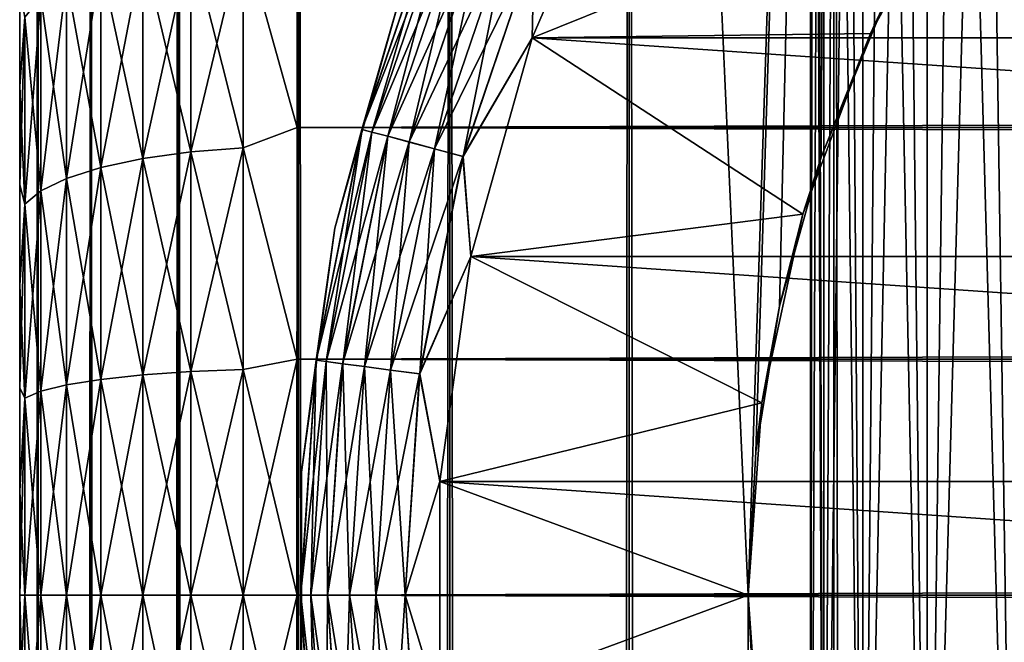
# Model space of a CAD drawing. Extents: x -265 to 265, y 0 to 1307.
# Tile 265 of 356: x -265 to -257.9, y 1279.66 to 1284.15. Entities that reach past the tile are written whole.
import ezdxf

# ---------------------------------------------------------------- set-up
doc = ezdxf.new("R2010")
doc.units = 0
doc.header["$LTSCALE"] = 81.481481
for name, color, linetype in [('103', 7, 'CONTINUOUS'), ('114', 7, 'CONTINUOUS'), ('2', 7, 'CONTINUOUS'), ('3', 7, 'CONTINUOUS'), ('4', 7, 'CONTINUOUS'), ('5', 7, 'CONTINUOUS'), ('6', 7, 'CONTINUOUS'), ('83', 7, 'CONTINUOUS'), ('84', 7, 'CONTINUOUS'), ('89', 7, 'CONTINUOUS'), ('93', 7, 'CONTINUOUS'), ('94', 7, 'CONTINUOUS'), ('95', 7, 'CONTINUOUS'), ('99', 7, 'CONTINUOUS')]:
    doc.layers.add(name, color=color, linetype=linetype)

msp = doc.modelspace()

# ---------------------------------------------------------------- linework, layer by layer
at = {"layer": '103', "color": 7, "linetype": 'CONTINUOUS'}
for points in [[(-261.3071, 1284.0186, -25), (-260.6546, 1285.5208, -25), (-261.2921, 1284.6774, -25.0251), (-261.3071, 1284.0186, -25)], [(-262.2494, 1284.3534, -26), (-262.5331, 1283.3582, -25.7786), (-261.9875, 1284.9654, -25.7786), (-262.2494, 1284.3534, -26)], [(-262.5331, 1283.3582, -25.7786), (-261.9193, 1284.9371, -25.5669), (-261.9875, 1284.9654, -25.7786), (-262.5331, 1283.3582, -25.7786)], [(-262.4618, 1283.3391, -25.5669), (-261.9193, 1284.9371, -25.5669), (-262.5331, 1283.3582, -25.7786), (-262.4618, 1283.3391, -25.5669)], [(-262.4618, 1283.3391, -25.5669), (-261.8093, 1284.8916, -25.377), (-261.9193, 1284.9371, -25.5669), (-262.4618, 1283.3391, -25.5669)], [(-262.3467, 1283.3083, -25.377), (-261.8093, 1284.8916, -25.377), (-262.4618, 1283.3391, -25.5669), (-262.3467, 1283.3083, -25.377)], [(-262.3467, 1283.3083, -25.377), (-261.6629, 1284.8309, -25.2184), (-261.8093, 1284.8916, -25.377), (-262.3467, 1283.3083, -25.377)], [(-262.1937, 1283.2673, -25.2184), (-261.6629, 1284.8309, -25.2184), (-262.3467, 1283.3083, -25.377), (-262.1937, 1283.2673, -25.2184)], [(-262.1937, 1283.2673, -25.2184), (-261.4876, 1284.7583, -25.0991), (-261.6629, 1284.8309, -25.2184), (-262.1937, 1283.2673, -25.2184)], [(-262.0104, 1283.2182, -25.0991), (-261.4876, 1284.7583, -25.0991), (-262.1937, 1283.2673, -25.2184), (-262.0104, 1283.2182, -25.0991)], [(-262.0104, 1283.2182, -25.0991), (-261.2921, 1284.6774, -25.0251), (-261.4876, 1284.7583, -25.0991), (-262.0104, 1283.2182, -25.0991)], [(-261.806, 1283.1634, -25.0251), (-261.2921, 1284.6774, -25.0251), (-262.0104, 1283.2182, -25.0991), (-261.806, 1283.1634, -25.0251)], [(-261.806, 1283.1634, -25.0251), (-261.3071, 1284.0186, -25), (-261.2921, 1284.6774, -25.0251), (-261.806, 1283.1634, -25.0251)], [(-262.2494, 1284.3534, -26), (-262.7281, 1282.6449, -26), (-262.5331, 1283.3582, -25.7786), (-262.2494, 1284.3534, -26)], [(-261.749, 1282.4415, -25), (-261.3071, 1284.0186, -25), (-261.806, 1283.1634, -25.0251), (-261.749, 1282.4415, -25)], [(-262.7281, 1282.6449, -26), (-262.8642, 1281.6936, -25.7786), (-262.5331, 1283.3582, -25.7786), (-262.7281, 1282.6449, -26)], [(-262.8642, 1281.6936, -25.7786), (-262.4618, 1283.3391, -25.5669), (-262.5331, 1283.3582, -25.7786), (-262.8642, 1281.6936, -25.7786)], [(-262.791, 1281.684, -25.5669), (-262.4618, 1283.3391, -25.5669), (-262.8642, 1281.6936, -25.7786), (-262.791, 1281.684, -25.5669)], [(-262.791, 1281.684, -25.5669), (-262.3467, 1283.3083, -25.377), (-262.4618, 1283.3391, -25.5669), (-262.791, 1281.684, -25.5669)], [(-262.6729, 1281.6684, -25.377), (-262.3467, 1283.3083, -25.377), (-262.791, 1281.684, -25.5669), (-262.6729, 1281.6684, -25.377)], [(-262.6729, 1281.6684, -25.377), (-262.1937, 1283.2673, -25.2184), (-262.3467, 1283.3083, -25.377), (-262.6729, 1281.6684, -25.377)], [(-262.5158, 1281.6477, -25.2184), (-262.1937, 1283.2673, -25.2184), (-262.6729, 1281.6684, -25.377), (-262.5158, 1281.6477, -25.2184)], [(-262.5158, 1281.6477, -25.2184), (-262.0104, 1283.2182, -25.0991), (-262.1937, 1283.2673, -25.2184), (-262.5158, 1281.6477, -25.2184)], [(-262.3277, 1281.623, -25.0991), (-262.0104, 1283.2182, -25.0991), (-262.5158, 1281.6477, -25.2184), (-262.3277, 1281.623, -25.0991)], [(-262.3277, 1281.623, -25.0991), (-261.806, 1283.1634, -25.0251), (-262.0104, 1283.2182, -25.0991), (-262.3277, 1281.623, -25.0991)], [(-262.118, 1281.5954, -25.0251), (-261.806, 1283.1634, -25.0251), (-262.3277, 1281.623, -25.0991), (-262.118, 1281.5954, -25.0251)], [(-262.118, 1281.5954, -25.0251), (-261.749, 1282.4415, -25), (-261.806, 1283.1634, -25.0251), (-262.118, 1281.5954, -25.0251)], [(-262.7281, 1282.6449, -26), (-262.9697, 1280.8872, -26), (-262.8642, 1281.6936, -25.7786), (-262.7281, 1282.6449, -26)], [(-261.972, 1280.8189, -25), (-261.749, 1282.4415, -25), (-262.118, 1281.5954, -25.0251), (-261.972, 1280.8189, -25)], [(-262.9697, 1280.8872, -26), (-262.9752, 1280, -25.7786), (-262.8642, 1281.6936, -25.7786), (-262.9697, 1280.8872, -26)], [(-262.9752, 1280, -25.7786), (-262.791, 1281.684, -25.5669), (-262.8642, 1281.6936, -25.7786), (-262.9752, 1280, -25.7786)], [(-262.9014, 1280, -25.5669), (-262.791, 1281.684, -25.5669), (-262.9752, 1280, -25.7786), (-262.9014, 1280, -25.5669)], [(-262.9014, 1280, -25.5669), (-262.6729, 1281.6684, -25.377), (-262.791, 1281.684, -25.5669), (-262.9014, 1280, -25.5669)], [(-262.7823, 1280, -25.377), (-262.6729, 1281.6684, -25.377), (-262.9014, 1280, -25.5669), (-262.7823, 1280, -25.377)], [(-262.7823, 1280, -25.377), (-262.5158, 1281.6477, -25.2184), (-262.6729, 1281.6684, -25.377), (-262.7823, 1280, -25.377)], [(-262.6238, 1280, -25.2184), (-262.5158, 1281.6477, -25.2184), (-262.7823, 1280, -25.377), (-262.6238, 1280, -25.2184)], [(-262.6238, 1280, -25.2184), (-262.3277, 1281.623, -25.0991), (-262.5158, 1281.6477, -25.2184), (-262.6238, 1280, -25.2184)], [(-262.4341, 1280, -25.0991), (-262.3277, 1281.623, -25.0991), (-262.6238, 1280, -25.2184), (-262.4341, 1280, -25.0991)], [(-262.4341, 1280, -25.0991), (-262.118, 1281.5954, -25.0251), (-262.3277, 1281.623, -25.0991), (-262.4341, 1280, -25.0991)], [(-262.2225, 1280, -25.0251), (-262.118, 1281.5954, -25.0251), (-262.4341, 1280, -25.0991), (-262.2225, 1280, -25.0251)], [(-262.2225, 1280, -25.0251), (-261.972, 1280.8189, -25), (-262.118, 1281.5954, -25.0251), (-262.2225, 1280, -25.0251)], [(-262.9697, 1280.8872, -26), (-262.9697, 1279.1128, -26), (-262.9752, 1280, -25.7786), (-262.9697, 1280.8872, -26)], [(-261.972, 1279.1811, -25), (-261.972, 1280.8189, -25), (-262.2225, 1280, -25.0251), (-261.972, 1279.1811, -25)], [(-262.9697, 1279.1128, -26), (-262.8642, 1278.3064, -25.7786), (-262.9752, 1280, -25.7786), (-262.9697, 1279.1128, -26)], [(-262.8642, 1278.3064, -25.7786), (-262.9014, 1280, -25.5669), (-262.9752, 1280, -25.7786), (-262.8642, 1278.3064, -25.7786)], [(-262.791, 1278.316, -25.5669), (-262.7823, 1280, -25.377), (-262.9014, 1280, -25.5669), (-262.791, 1278.316, -25.5669)], [(-262.791, 1278.316, -25.5669), (-262.9014, 1280, -25.5669), (-262.8642, 1278.3064, -25.7786), (-262.791, 1278.316, -25.5669)], [(-262.6729, 1278.3316, -25.377), (-262.7823, 1280, -25.377), (-262.791, 1278.316, -25.5669), (-262.6729, 1278.3316, -25.377)], [(-262.6729, 1278.3316, -25.377), (-262.6238, 1280, -25.2184), (-262.7823, 1280, -25.377), (-262.6729, 1278.3316, -25.377)], [(-262.5158, 1278.3523, -25.2184), (-262.6238, 1280, -25.2184), (-262.6729, 1278.3316, -25.377), (-262.5158, 1278.3523, -25.2184)], [(-262.5158, 1278.3523, -25.2184), (-262.4341, 1280, -25.0991), (-262.6238, 1280, -25.2184), (-262.5158, 1278.3523, -25.2184)], [(-262.3277, 1278.377, -25.0991), (-262.4341, 1280, -25.0991), (-262.5158, 1278.3523, -25.2184), (-262.3277, 1278.377, -25.0991)], [(-262.3277, 1278.377, -25.0991), (-262.2225, 1280, -25.0251), (-262.4341, 1280, -25.0991), (-262.3277, 1278.377, -25.0991)], [(-262.118, 1278.4046, -25.0251), (-262.2225, 1280, -25.0251), (-262.3277, 1278.377, -25.0991), (-262.118, 1278.4046, -25.0251)], [(-262.118, 1278.4046, -25.0251), (-261.972, 1279.1811, -25), (-262.2225, 1280, -25.0251), (-262.118, 1278.4046, -25.0251)]]:
    msp.add_3dface(points, dxfattribs=at)
at = {"layer": '114', "color": 7, "linetype": 'CONTINUOUS'}
for points in [[(-259.2053, 1275, 1.3235), (-259.3, 1275), (-259.2053, 1298, 1.3235), (-259.2053, 1275, 1.3235)], [(-259.3, 1275), (-259.2053, 1275, -1.3235), (-259.3, 1298), (-259.3, 1275)], [(-259.2053, 1298, 1.3235), (-259.3, 1275), (-259.2763, 1298, 0.6635), (-259.2053, 1298, 1.3235)], [(-259.2763, 1298, 0.6635), (-259.3, 1275), (-259.3, 1298), (-259.2763, 1298, 0.6635)], [(-259.3, 1298), (-259.2053, 1275, -1.3235), (-259.2763, 1298, -0.6635), (-259.3, 1298)], [(-259.2763, 1298, -0.6635), (-259.2053, 1275, -1.3235), (-259.2053, 1298, -1.3235), (-259.2763, 1298, -0.6635)], [(-258.9233, 1275, 2.6201), (-259.2053, 1275, 1.3235), (-258.9233, 1298, 2.6201), (-258.9233, 1275, 2.6201)], [(-258.9233, 1298, 2.6201), (-259.2053, 1275, 1.3235), (-259.0875, 1298, 1.9769), (-258.9233, 1298, 2.6201)], [(-259.0875, 1298, 1.9769), (-259.2053, 1275, 1.3235), (-259.2053, 1298, 1.3235), (-259.0875, 1298, 1.9769)], [(-259.2053, 1275, -1.3235), (-258.9233, 1275, -2.6201), (-259.2053, 1298, -1.3235), (-259.2053, 1275, -1.3235)], [(-259.2053, 1298, -1.3235), (-258.9233, 1275, -2.6201), (-259.0875, 1298, -1.9769), (-259.2053, 1298, -1.3235)], [(-259.0875, 1298, -1.9769), (-258.9233, 1275, -2.6201), (-258.9233, 1298, -2.6201), (-259.0875, 1298, -1.9769)], [(-258.4596, 1275, 3.8634), (-258.9233, 1275, 2.6201), (-258.4596, 1298, 3.8634), (-258.4596, 1275, 3.8634)], [(-258.4596, 1298, 3.8634), (-258.9233, 1275, 2.6201), (-258.7136, 1298, 3.25), (-258.4596, 1298, 3.8634)], [(-258.7136, 1298, 3.25), (-258.9233, 1275, 2.6201), (-258.9233, 1298, 2.6201), (-258.7136, 1298, 3.25)], [(-258.9233, 1275, -2.6201), (-258.4596, 1275, -3.8634), (-258.9233, 1298, -2.6201), (-258.9233, 1275, -2.6201)], [(-258.9233, 1298, -2.6201), (-258.4596, 1275, -3.8634), (-258.7136, 1298, -3.25), (-258.9233, 1298, -2.6201)], [(-258.7136, 1298, -3.25), (-258.4596, 1275, -3.8634), (-258.4596, 1298, -3.8634), (-258.7136, 1298, -3.25)], [(-257.8237, 1275, 5.028), (-258.4596, 1275, 3.8634), (-257.8237, 1298, 5.028), (-257.8237, 1275, 5.028)], [(-257.8237, 1298, 5.028), (-258.4596, 1275, 3.8634), (-258.1624, 1298, 4.457), (-257.8237, 1298, 5.028)], [(-258.1624, 1298, 4.457), (-258.4596, 1275, 3.8634), (-258.4596, 1298, 3.8634), (-258.1624, 1298, 4.457)], [(-258.4596, 1275, -3.8634), (-257.8237, 1275, -5.028), (-258.4596, 1298, -3.8634), (-258.4596, 1275, -3.8634)], [(-258.4596, 1298, -3.8634), (-257.8237, 1275, -5.028), (-258.1624, 1298, -4.457), (-258.4596, 1298, -3.8634)], [(-258.1624, 1298, -4.457), (-257.8237, 1275, -5.028), (-257.8237, 1298, -5.028), (-258.1624, 1298, -4.457)]]:
    msp.add_3dface(points, dxfattribs=at)
at = {"layer": '2', "color": 7, "linetype": 'CONTINUOUS'}
for points in [[(-265, 1284.3618, 17.9488), (-265, 1283.6693, 17.662), (-265, 1284.3618, 37.0512), (-265, 1284.3618, 17.9488)], [(-265, 1284.3618, 37.0512), (-265, 1283.6693, 17.662), (-265, 1283.6693, 37.338), (-265, 1284.3618, 37.0512)], [(-265, 1283.6693, 17.662), (-265, 1282.9581, 17.4253), (-265, 1283.6693, 37.338), (-265, 1283.6693, 17.662)], [(-265, 1283.6693, 37.338), (-265, 1282.9581, 17.4253), (-265, 1282.9581, 37.5747), (-265, 1283.6693, 37.338)], [(-265, 1282.9581, 17.4253), (-265, 1282.2319, 17.2399), (-265, 1282.9581, 37.5747), (-265, 1282.9581, 17.4253)], [(-265, 1282.9581, 37.5747), (-265, 1282.2319, 17.2399), (-265, 1282.2319, 37.7601), (-265, 1282.9581, 37.5747)], [(-265, 1282.2319, 17.2399), (-265, 1281.4943, 17.1069), (-265, 1282.2319, 37.7601), (-265, 1282.2319, 17.2399)], [(-265, 1282.2319, 37.7601), (-265, 1281.4943, 17.1069), (-265, 1281.4943, 37.8931), (-265, 1282.2319, 37.7601)], [(-265, 1281.4943, 17.1069), (-265, 1280.749, 17.0267), (-265, 1281.4943, 37.8931), (-265, 1281.4943, 17.1069)], [(-265, 1281.4943, 37.8931), (-265, 1280.749, 17.0267), (-265, 1280.749, 37.9733), (-265, 1281.4943, 37.8931)], [(-265, 1280.749, 17.0267), (-265, 1280, 17), (-265, 1280.749, 37.9733), (-265, 1280.749, 17.0267)], [(-265, 1280.749, 37.9733), (-265, 1280, 17), (-265, 1280, 38), (-265, 1280.749, 37.9733)], [(-265, 1280, 38), (-265, 1280, 17), (-265, 1279.251, 17.0267), (-265, 1280, 38)], [(-265, 1279.251, 37.9733), (-265, 1280, 38), (-265, 1279.251, 17.0267), (-265, 1279.251, 37.9733)]]:
    msp.add_3dface(points, dxfattribs=at)
at = {"layer": '3', "color": 7, "linetype": 'CONTINUOUS'}
for points in [[(-263, 1284.98, 38.9651), (-263, 1283.3725, 39.5365), (263, 1284.98, 38.9651), (-263, 1284.98, 38.9651)], [(263, 1284.98, 38.9651), (-263, 1283.3725, 39.5365), (263, 1283.3725, 39.5365), (263, 1284.98, 38.9651)], [(-263, 1283.3725, 15.4635), (-263, 1284.98, 16.0349), (263, 1283.3725, 15.4635), (-263, 1283.3725, 15.4635)], [(263, 1283.3725, 15.4635), (-263, 1284.98, 16.0349), (263, 1284.98, 16.0349), (263, 1283.3725, 15.4635)], [(-263, 1283.3725, 39.5365), (-263, 1281.7021, 39.8836), (263, 1283.3725, 39.5365), (-263, 1283.3725, 39.5365)], [(263, 1283.3725, 39.5365), (-263, 1281.7021, 39.8836), (263, 1281.7021, 39.8836), (263, 1283.3725, 39.5365)], [(-263, 1281.7021, 15.1164), (-263, 1283.3725, 15.4635), (263, 1281.7021, 15.1164), (-263, 1281.7021, 15.1164)], [(263, 1281.7021, 15.1164), (-263, 1283.3725, 15.4635), (263, 1283.3725, 15.4635), (263, 1281.7021, 15.1164)], [(-263, 1281.7021, 39.8836), (-263, 1280, 40), (263, 1281.7021, 39.8836), (-263, 1281.7021, 39.8836)], [(263, 1281.7021, 39.8836), (-263, 1280, 40), (263, 1280, 40), (263, 1281.7021, 39.8836)], [(-263, 1280, 15), (-263, 1281.7021, 15.1164), (263, 1280, 15), (-263, 1280, 15)], [(263, 1280, 15), (-263, 1281.7021, 15.1164), (263, 1281.7021, 15.1164), (263, 1280, 15)]]:
    msp.add_3dface(points, dxfattribs=at)
at = {"layer": '4', "color": 7, "linetype": 'CONTINUOUS'}
for points in [[(263, 1280, 40), (-263, 1280, 40), (-263, 1278.2979, 39.8836), (263, 1280, 40)], [(-263, 1280, 15), (263, 1280, 15), (263, 1278.2979, 15.1164), (-263, 1280, 15)], [(-263, 1278.2979, 15.1164), (-263, 1280, 15), (263, 1278.2979, 15.1164), (-263, 1278.2979, 15.1164)], [(263, 1280, 40), (-263, 1278.2979, 39.8836), (263, 1278.2979, 39.8836), (263, 1280, 40)]]:
    msp.add_3dface(points, dxfattribs=at)
at = {"layer": '5', "color": 7, "linetype": 'CONTINUOUS'}
for points in [[(-263, 1283.3725, 39.5365), (-263, 1284.98, 38.9651), (-263.3902, 1284.7688, 39.013), (-263, 1283.3725, 39.5365)], [(-263, 1284.98, 16.0349), (-263, 1283.3725, 15.4635), (-263.3902, 1284.7688, 15.987), (-263, 1284.98, 16.0349)], [(-263.3902, 1283.2253, 15.463), (-263.7657, 1284.7252, 16.0923), (-263.3902, 1284.7688, 15.987), (-263.3902, 1283.2253, 15.463)], [(-263.7657, 1284.7252, 38.9077), (-263.7657, 1283.1958, 39.4269), (-263.3902, 1284.7688, 39.013), (-263.7657, 1284.7252, 38.9077)], [(-263.3902, 1284.7688, 39.013), (-263.7657, 1283.1958, 39.4269), (-263.3902, 1283.2253, 39.537), (-263.3902, 1284.7688, 39.013)], [(-263, 1283.3725, 39.5365), (-263.3902, 1284.7688, 39.013), (-263.3902, 1283.2253, 39.537), (-263, 1283.3725, 39.5365)], [(-263, 1283.3725, 15.4635), (-263.3902, 1283.2253, 15.463), (-263.3902, 1284.7688, 15.987), (-263, 1283.3725, 15.4635)], [(-263.7657, 1283.1958, 15.5731), (-264.1118, 1284.6544, 16.2633), (-263.7657, 1284.7252, 16.0923), (-263.7657, 1283.1958, 15.5731)], [(-264.1118, 1284.6544, 38.7367), (-264.1118, 1283.1479, 39.2481), (-263.7657, 1284.7252, 38.9077), (-264.1118, 1284.6544, 38.7367)], [(-263.7657, 1284.7252, 38.9077), (-264.1118, 1283.1479, 39.2481), (-263.7657, 1283.1958, 39.4269), (-263.7657, 1284.7252, 38.9077)], [(-263.7657, 1283.1958, 15.5731), (-263.7657, 1284.7252, 16.0923), (-263.3902, 1283.2253, 15.463), (-263.7657, 1283.1958, 15.5731)], [(-264.1118, 1283.1479, 15.7519), (-264.415, 1284.5591, 16.4935), (-264.1118, 1284.6544, 16.2633), (-264.1118, 1283.1479, 15.7519)], [(-264.415, 1284.5591, 38.5065), (-264.415, 1283.0834, 39.0074), (-264.1118, 1284.6544, 38.7367), (-264.415, 1284.5591, 38.5065)], [(-264.1118, 1284.6544, 38.7367), (-264.415, 1283.0834, 39.0074), (-264.1118, 1283.1479, 39.2481), (-264.1118, 1284.6544, 38.7367)], [(-264.1118, 1283.1479, 15.7519), (-264.1118, 1284.6544, 16.2633), (-263.7657, 1283.1958, 15.5731), (-264.1118, 1283.1479, 15.7519)], [(-264.415, 1283.0834, 15.9926), (-264.6638, 1284.4429, 16.7739), (-264.415, 1284.5591, 16.4935), (-264.415, 1283.0834, 15.9926)], [(-264.6638, 1284.4429, 38.2261), (-264.6638, 1283.0048, 38.7142), (-264.415, 1284.5591, 38.5065), (-264.6638, 1284.4429, 38.2261)], [(-264.415, 1284.5591, 38.5065), (-264.6638, 1283.0048, 38.7142), (-264.415, 1283.0834, 39.0074), (-264.415, 1284.5591, 38.5065)], [(-264.415, 1283.0834, 15.9926), (-264.415, 1284.5591, 16.4935), (-264.1118, 1283.1479, 15.7519), (-264.415, 1283.0834, 15.9926)], [(-264.6638, 1283.0048, 16.2858), (-264.8485, 1284.3104, 17.0938), (-264.6638, 1284.4429, 16.7739), (-264.6638, 1283.0048, 16.2858)], [(-264.8485, 1284.3104, 37.9062), (-264.8485, 1282.9152, 38.3798), (-264.6638, 1284.4429, 38.2261), (-264.8485, 1284.3104, 37.9062)], [(-264.6638, 1284.4429, 38.2261), (-264.8485, 1282.9152, 38.3798), (-264.6638, 1283.0048, 38.7142), (-264.6638, 1284.4429, 38.2261)], [(-264.6638, 1283.0048, 16.2858), (-264.6638, 1284.4429, 16.7739), (-264.415, 1283.0834, 15.9926), (-264.6638, 1283.0048, 16.2858)], [(-265, 1283.6693, 17.662), (-265, 1284.3618, 17.9488), (-264.962, 1284.1666, 17.4409), (-265, 1283.6693, 17.662)], [(-265, 1284.3618, 37.0512), (-265, 1283.6693, 37.338), (-264.962, 1284.1666, 37.5591), (-265, 1284.3618, 37.0512)], [(-264.8485, 1282.9152, 16.6202), (-264.962, 1284.1666, 17.4409), (-264.8485, 1284.3104, 17.0938), (-264.8485, 1282.9152, 16.6202)], [(-264.962, 1284.1666, 37.5591), (-264.962, 1282.818, 38.0169), (-264.8485, 1284.3104, 37.9062), (-264.962, 1284.1666, 37.5591)], [(-264.8485, 1284.3104, 37.9062), (-264.962, 1282.818, 38.0169), (-264.8485, 1282.9152, 38.3798), (-264.8485, 1284.3104, 37.9062)], [(-264.8485, 1282.9152, 16.6202), (-264.8485, 1284.3104, 17.0938), (-264.6638, 1283.0048, 16.2858), (-264.8485, 1282.9152, 16.6202)], [(-264.962, 1282.818, 16.9831), (-265, 1283.6693, 17.662), (-264.962, 1284.1666, 17.4409), (-264.962, 1282.818, 16.9831)], [(-265, 1283.6693, 37.338), (-265, 1282.9581, 37.5747), (-264.962, 1284.1666, 37.5591), (-265, 1283.6693, 37.338)], [(-264.962, 1284.1666, 37.5591), (-265, 1282.9581, 37.5747), (-264.962, 1282.818, 38.0169), (-264.962, 1284.1666, 37.5591)], [(-264.962, 1282.818, 16.9831), (-264.962, 1284.1666, 17.4409), (-264.8485, 1282.9152, 16.6202), (-264.962, 1282.818, 16.9831)], [(-265, 1282.9581, 17.4253), (-265, 1283.6693, 17.662), (-264.962, 1282.818, 16.9831), (-265, 1282.9581, 17.4253)], [(-263, 1281.7021, 39.8836), (-263, 1283.3725, 39.5365), (-263.3902, 1283.2253, 39.537), (-263, 1281.7021, 39.8836)], [(-263, 1283.3725, 15.4635), (-263, 1281.7021, 15.1164), (-263.3902, 1283.2253, 15.463), (-263, 1283.3725, 15.4635)], [(-263.3902, 1281.6266, 15.145), (-263.7657, 1283.1958, 15.5731), (-263.3902, 1283.2253, 15.463), (-263.3902, 1281.6266, 15.145)], [(-263.7657, 1283.1958, 39.4269), (-263.7657, 1281.6117, 39.742), (-263.3902, 1283.2253, 39.537), (-263.7657, 1283.1958, 39.4269)], [(-263.3902, 1283.2253, 39.537), (-263.7657, 1281.6117, 39.742), (-263.3902, 1281.6266, 39.855), (-263.3902, 1283.2253, 39.537)], [(-263, 1281.7021, 39.8836), (-263.3902, 1283.2253, 39.537), (-263.3902, 1281.6266, 39.855), (-263, 1281.7021, 39.8836)], [(-263, 1281.7021, 15.1164), (-263.3902, 1281.6266, 15.145), (-263.3902, 1283.2253, 15.463), (-263, 1281.7021, 15.1164)], [(-264.1118, 1281.5875, 15.4415), (-264.415, 1283.0834, 15.9926), (-264.1118, 1283.1479, 15.7519), (-264.1118, 1281.5875, 15.4415)], [(-264.415, 1283.0834, 39.0074), (-264.415, 1281.555, 39.3115), (-264.1118, 1283.1479, 39.2481), (-264.415, 1283.0834, 39.0074)], [(-264.1118, 1283.1479, 39.2481), (-264.415, 1281.555, 39.3115), (-264.1118, 1281.5875, 39.5585), (-264.1118, 1283.1479, 39.2481)], [(-263.7657, 1281.6117, 15.258), (-264.1118, 1283.1479, 15.7519), (-263.7657, 1283.1958, 15.5731), (-263.7657, 1281.6117, 15.258)], [(-264.1118, 1283.1479, 39.2481), (-264.1118, 1281.5875, 39.5585), (-263.7657, 1283.1958, 39.4269), (-264.1118, 1283.1479, 39.2481)], [(-263.7657, 1283.1958, 39.4269), (-264.1118, 1281.5875, 39.5585), (-263.7657, 1281.6117, 39.742), (-263.7657, 1283.1958, 39.4269)], [(-264.1118, 1281.5875, 15.4415), (-264.1118, 1283.1479, 15.7519), (-263.7657, 1281.6117, 15.258), (-264.1118, 1281.5875, 15.4415)], [(-263.7657, 1281.6117, 15.258), (-263.7657, 1283.1958, 15.5731), (-263.3902, 1281.6266, 15.145), (-263.7657, 1281.6117, 15.258)], [(-264.415, 1281.555, 15.6885), (-264.6638, 1283.0048, 16.2858), (-264.415, 1283.0834, 15.9926), (-264.415, 1281.555, 15.6885)], [(-264.6638, 1283.0048, 38.7142), (-264.6638, 1281.5154, 39.0105), (-264.415, 1283.0834, 39.0074), (-264.6638, 1283.0048, 38.7142)], [(-264.415, 1283.0834, 39.0074), (-264.6638, 1281.5154, 39.0105), (-264.415, 1281.555, 39.3115), (-264.415, 1283.0834, 39.0074)], [(-264.415, 1281.555, 15.6885), (-264.415, 1283.0834, 15.9926), (-264.1118, 1281.5875, 15.4415), (-264.415, 1281.555, 15.6885)], [(-264.6638, 1281.5154, 15.9895), (-264.8485, 1282.9152, 16.6202), (-264.6638, 1283.0048, 16.2858), (-264.6638, 1281.5154, 15.9895)], [(-264.8485, 1282.9152, 38.3798), (-264.8485, 1281.4702, 38.6672), (-264.6638, 1283.0048, 38.7142), (-264.8485, 1282.9152, 38.3798)], [(-264.6638, 1283.0048, 38.7142), (-264.8485, 1281.4702, 38.6672), (-264.6638, 1281.5154, 39.0105), (-264.6638, 1283.0048, 38.7142)], [(-264.6638, 1281.5154, 15.9895), (-264.6638, 1283.0048, 16.2858), (-264.415, 1281.555, 15.6885), (-264.6638, 1281.5154, 15.9895)], [(-265, 1282.2319, 17.2399), (-265, 1282.9581, 17.4253), (-264.962, 1282.818, 16.9831), (-265, 1282.2319, 17.2399)], [(-265, 1282.9581, 37.5747), (-265, 1282.2319, 37.7601), (-264.962, 1282.818, 38.0169), (-265, 1282.9581, 37.5747)], [(-264.8485, 1281.4702, 16.3328), (-264.962, 1282.818, 16.9831), (-264.8485, 1282.9152, 16.6202), (-264.8485, 1281.4702, 16.3328)], [(-264.962, 1282.818, 38.0169), (-264.962, 1281.4212, 38.2947), (-264.8485, 1282.9152, 38.3798), (-264.962, 1282.818, 38.0169)], [(-264.8485, 1282.9152, 38.3798), (-264.962, 1281.4212, 38.2947), (-264.8485, 1281.4702, 38.6672), (-264.8485, 1282.9152, 38.3798)], [(-264.8485, 1281.4702, 16.3328), (-264.8485, 1282.9152, 16.6202), (-264.6638, 1281.5154, 15.9895), (-264.8485, 1281.4702, 16.3328)], [(-264.962, 1281.4212, 16.7053), (-265, 1282.2319, 17.2399), (-264.962, 1282.818, 16.9831), (-264.962, 1281.4212, 16.7053)], [(-265, 1282.2319, 37.7601), (-265, 1281.4943, 37.8931), (-264.962, 1282.818, 38.0169), (-265, 1282.2319, 37.7601)], [(-264.962, 1282.818, 38.0169), (-265, 1281.4943, 37.8931), (-264.962, 1281.4212, 38.2947), (-264.962, 1282.818, 38.0169)], [(-264.962, 1281.4212, 16.7053), (-264.962, 1282.818, 16.9831), (-264.8485, 1281.4702, 16.3328), (-264.962, 1281.4212, 16.7053)], [(-265, 1281.4943, 17.1069), (-265, 1282.2319, 17.2399), (-264.962, 1281.4212, 16.7053), (-265, 1281.4943, 17.1069)], [(-263, 1280, 40), (-263, 1281.7021, 39.8836), (-263.3902, 1280, 39.9616), (-263, 1280, 40)], [(-263.3902, 1280, 39.9616), (-263, 1281.7021, 39.8836), (-263.3902, 1281.6266, 39.855), (-263.3902, 1280, 39.9616)], [(-263, 1281.7021, 15.1164), (-263, 1280, 15), (-263.3902, 1281.6266, 15.145), (-263, 1281.7021, 15.1164)], [(-264.415, 1280, 39.4134), (-264.1118, 1280, 39.6625), (-264.1118, 1281.5875, 39.5585), (-264.415, 1280, 39.4134)], [(-264.415, 1281.555, 39.3115), (-264.415, 1280, 39.4134), (-264.1118, 1281.5875, 39.5585), (-264.415, 1281.555, 39.3115)], [(-264.1118, 1280, 15.3375), (-264.415, 1281.555, 15.6885), (-264.1118, 1281.5875, 15.4415), (-264.1118, 1280, 15.3375)], [(-264.1118, 1280, 39.6625), (-263.7657, 1280, 39.8476), (-263.7657, 1281.6117, 39.742), (-264.1118, 1280, 39.6625)], [(-264.1118, 1281.5875, 39.5585), (-264.1118, 1280, 39.6625), (-263.7657, 1281.6117, 39.742), (-264.1118, 1281.5875, 39.5585)], [(-263.7657, 1280, 15.1524), (-264.1118, 1281.5875, 15.4415), (-263.7657, 1281.6117, 15.258), (-263.7657, 1280, 15.1524)], [(-263.7657, 1280, 15.1524), (-264.1118, 1280, 15.3375), (-264.1118, 1281.5875, 15.4415), (-263.7657, 1280, 15.1524)], [(-263.7657, 1280, 39.8476), (-263.3902, 1280, 39.9616), (-263.3902, 1281.6266, 39.855), (-263.7657, 1280, 39.8476)], [(-263.7657, 1281.6117, 39.742), (-263.7657, 1280, 39.8476), (-263.3902, 1281.6266, 39.855), (-263.7657, 1281.6117, 39.742)], [(-263.3902, 1280, 15.0384), (-263.7657, 1281.6117, 15.258), (-263.3902, 1281.6266, 15.145), (-263.3902, 1280, 15.0384)], [(-263.3902, 1280, 15.0384), (-263.7657, 1280, 15.1524), (-263.7657, 1281.6117, 15.258), (-263.3902, 1280, 15.0384)], [(-263, 1280, 15), (-263.3902, 1280, 15.0384), (-263.3902, 1281.6266, 15.145), (-263, 1280, 15)], [(-265, 1280.749, 17.0267), (-265, 1281.4943, 17.1069), (-264.962, 1281.4212, 16.7053), (-265, 1280.749, 17.0267)], [(-265, 1281.4943, 37.8931), (-265, 1280.749, 37.9733), (-264.962, 1281.4212, 38.2947), (-265, 1281.4943, 37.8931)], [(-264.8485, 1280, 38.7636), (-264.6638, 1280, 39.1098), (-264.6638, 1281.5154, 39.0105), (-264.8485, 1280, 38.7636)], [(-264.8485, 1281.4702, 38.6672), (-264.8485, 1280, 38.7636), (-264.6638, 1281.5154, 39.0105), (-264.8485, 1281.4702, 38.6672)], [(-264.6638, 1280, 15.8902), (-264.8485, 1281.4702, 16.3328), (-264.6638, 1281.5154, 15.9895), (-264.6638, 1280, 15.8902)], [(-264.6638, 1280, 39.1098), (-264.415, 1280, 39.4134), (-264.415, 1281.555, 39.3115), (-264.6638, 1280, 39.1098)], [(-264.6638, 1281.5154, 39.0105), (-264.6638, 1280, 39.1098), (-264.415, 1281.555, 39.3115), (-264.6638, 1281.5154, 39.0105)], [(-264.415, 1280, 15.5866), (-264.6638, 1281.5154, 15.9895), (-264.415, 1281.555, 15.6885), (-264.415, 1280, 15.5866)], [(-264.415, 1280, 15.5866), (-264.6638, 1280, 15.8902), (-264.6638, 1281.5154, 15.9895), (-264.415, 1280, 15.5866)], [(-264.1118, 1280, 15.3375), (-264.415, 1280, 15.5866), (-264.415, 1281.555, 15.6885), (-264.1118, 1280, 15.3375)], [(-264.962, 1280, 38.3879), (-264.8485, 1280, 38.7636), (-264.8485, 1281.4702, 38.6672), (-264.962, 1280, 38.3879)], [(-264.962, 1281.4212, 38.2947), (-264.962, 1280, 38.3879), (-264.8485, 1281.4702, 38.6672), (-264.962, 1281.4212, 38.2947)], [(-264.8485, 1280, 16.2364), (-264.962, 1281.4212, 16.7053), (-264.8485, 1281.4702, 16.3328), (-264.8485, 1280, 16.2364)], [(-264.6638, 1280, 15.8902), (-264.8485, 1280, 16.2364), (-264.8485, 1281.4702, 16.3328), (-264.6638, 1280, 15.8902)], [(-264.962, 1280, 16.6121), (-265, 1280.749, 17.0267), (-264.962, 1281.4212, 16.7053), (-264.962, 1280, 16.6121)], [(-265, 1280.749, 37.9733), (-265, 1280, 38), (-264.962, 1281.4212, 38.2947), (-265, 1280.749, 37.9733)], [(-265, 1280, 38), (-264.962, 1280, 38.3879), (-264.962, 1281.4212, 38.2947), (-265, 1280, 38)], [(-264.8485, 1280, 16.2364), (-264.962, 1280, 16.6121), (-264.962, 1281.4212, 16.7053), (-264.8485, 1280, 16.2364)], [(-265, 1280, 17), (-265, 1280.749, 17.0267), (-264.962, 1280, 16.6121), (-265, 1280, 17)]]:
    msp.add_3dface(points, dxfattribs=at)
at = {"layer": '6', "color": 7, "linetype": 'CONTINUOUS'}
for points in [[(-265, 1279.251, 17.0267), (-265, 1280, 17), (-264.962, 1278.5788, 16.7053), (-265, 1279.251, 17.0267)], [(-264.962, 1278.5788, 16.7053), (-265, 1280, 17), (-264.962, 1280, 16.6121), (-264.962, 1278.5788, 16.7053)], [(-265, 1280, 38), (-265, 1279.251, 37.9733), (-264.962, 1280, 38.3879), (-265, 1280, 38)], [(-264.962, 1280, 38.3879), (-265, 1279.251, 37.9733), (-264.962, 1278.5788, 38.2947), (-264.962, 1280, 38.3879)], [(-264.962, 1280, 38.3879), (-264.962, 1278.5788, 38.2947), (-264.8485, 1280, 38.7636), (-264.962, 1280, 38.3879)], [(-264.8485, 1280, 38.7636), (-264.962, 1278.5788, 38.2947), (-264.8485, 1278.5298, 38.6672), (-264.8485, 1280, 38.7636)], [(-264.962, 1278.5788, 16.7053), (-264.962, 1280, 16.6121), (-264.8485, 1278.5298, 16.3328), (-264.962, 1278.5788, 16.7053)], [(-264.8485, 1278.5298, 16.3328), (-264.962, 1280, 16.6121), (-264.8485, 1280, 16.2364), (-264.8485, 1278.5298, 16.3328)], [(-264.8485, 1280, 38.7636), (-264.8485, 1278.5298, 38.6672), (-264.6638, 1280, 39.1098), (-264.8485, 1280, 38.7636)], [(-264.6638, 1280, 39.1098), (-264.8485, 1278.5298, 38.6672), (-264.6638, 1278.4846, 39.0105), (-264.6638, 1280, 39.1098)], [(-264.8485, 1278.5298, 16.3328), (-264.8485, 1280, 16.2364), (-264.6638, 1278.4846, 15.9895), (-264.8485, 1278.5298, 16.3328)], [(-264.6638, 1278.4846, 15.9895), (-264.8485, 1280, 16.2364), (-264.6638, 1280, 15.8902), (-264.6638, 1278.4846, 15.9895)], [(-264.6638, 1280, 39.1098), (-264.6638, 1278.4846, 39.0105), (-264.415, 1280, 39.4134), (-264.6638, 1280, 39.1098)], [(-264.415, 1280, 39.4134), (-264.6638, 1278.4846, 39.0105), (-264.415, 1278.445, 39.3115), (-264.415, 1280, 39.4134)], [(-264.6638, 1278.4846, 15.9895), (-264.6638, 1280, 15.8902), (-264.415, 1278.445, 15.6885), (-264.6638, 1278.4846, 15.9895)], [(-264.415, 1278.445, 15.6885), (-264.6638, 1280, 15.8902), (-264.415, 1280, 15.5866), (-264.415, 1278.445, 15.6885)], [(-264.415, 1280, 39.4134), (-264.415, 1278.445, 39.3115), (-264.1118, 1280, 39.6625), (-264.415, 1280, 39.4134)], [(-264.1118, 1280, 39.6625), (-264.415, 1278.445, 39.3115), (-264.1118, 1278.4125, 39.5585), (-264.1118, 1280, 39.6625)], [(-264.415, 1278.445, 15.6885), (-264.415, 1280, 15.5866), (-264.1118, 1278.4125, 15.4415), (-264.415, 1278.445, 15.6885)], [(-264.1118, 1278.4125, 15.4415), (-264.415, 1280, 15.5866), (-264.1118, 1280, 15.3375), (-264.1118, 1278.4125, 15.4415)], [(-264.1118, 1280, 39.6625), (-264.1118, 1278.4125, 39.5585), (-263.7657, 1280, 39.8476), (-264.1118, 1280, 39.6625)], [(-263.7657, 1280, 39.8476), (-264.1118, 1278.4125, 39.5585), (-263.7657, 1278.3883, 39.742), (-263.7657, 1280, 39.8476)], [(-264.1118, 1278.4125, 15.4415), (-264.1118, 1280, 15.3375), (-263.7657, 1278.3883, 15.258), (-264.1118, 1278.4125, 15.4415)], [(-263.7657, 1278.3883, 15.258), (-264.1118, 1280, 15.3375), (-263.7657, 1280, 15.1524), (-263.7657, 1278.3883, 15.258)], [(-263.7657, 1280, 39.8476), (-263.7657, 1278.3883, 39.742), (-263.3902, 1280, 39.9616), (-263.7657, 1280, 39.8476)], [(-263.3902, 1280, 39.9616), (-263.7657, 1278.3883, 39.742), (-263.3902, 1278.3734, 39.855), (-263.3902, 1280, 39.9616)], [(-263.7657, 1278.3883, 15.258), (-263.7657, 1280, 15.1524), (-263.3902, 1278.3734, 15.145), (-263.7657, 1278.3883, 15.258)], [(-263.3902, 1278.3734, 15.145), (-263.7657, 1280, 15.1524), (-263.3902, 1280, 15.0384), (-263.3902, 1278.3734, 15.145)], [(-263, 1278.2979, 39.8836), (-263, 1280, 40), (-263.3902, 1278.3734, 39.855), (-263, 1278.2979, 39.8836)], [(-263, 1280, 40), (-263.3902, 1280, 39.9616), (-263.3902, 1278.3734, 39.855), (-263, 1280, 40)], [(-263, 1280, 15), (-263, 1278.2979, 15.1164), (-263.3902, 1280, 15.0384), (-263, 1280, 15)], [(-263, 1278.2979, 15.1164), (-263.3902, 1278.3734, 15.145), (-263.3902, 1280, 15.0384), (-263, 1278.2979, 15.1164)]]:
    msp.add_3dface(points, dxfattribs=at)
at = {"layer": '83', "color": 7, "linetype": 'CONTINUOUS'}
for points in [[(-265, 1), (-264.8717, 1, 1.9579), (-265, 1299), (-265, 1)], [(-265, 1299), (-264.8717, 1, 1.9579), (-264.8717, 1299, 1.9579), (-265, 1299)], [(-264.8717, 1, 1.9579), (-264.4889, 1, 3.8823), (-264.8717, 1299, 1.9579), (-264.8717, 1, 1.9579)], [(-264.8717, 1299, 1.9579), (-264.4889, 1, 3.8823), (-264.4889, 1299, 3.8823), (-264.8717, 1299, 1.9579)], [(-264.4889, 1, 3.8823), (-263.8582, 1, 5.7403), (-264.4889, 1299, 3.8823), (-264.4889, 1, 3.8823)], [(-264.4889, 1299, 3.8823), (-263.8582, 1, 5.7403), (-263.8582, 1299, 5.7403), (-264.4889, 1299, 3.8823)], [(-263.8582, 1, 5.7403), (-262.9904, 1, 7.5), (-263.8582, 1299, 5.7403), (-263.8582, 1, 5.7403)], [(-263.8582, 1299, 5.7403), (-262.9904, 1, 7.5), (-262.9904, 1299, 7.5), (-263.8582, 1299, 5.7403)], [(-262.9904, 1, 7.5), (-261.9003, 1, 9.1314), (-262.9904, 1299, 7.5), (-262.9904, 1, 7.5)], [(-262.9904, 1299, 7.5), (-261.9003, 1, 9.1314), (-261.9003, 1299, 9.1314), (-262.9904, 1299, 7.5)], [(-261.9003, 1, 9.1314), (-260.6066, 1, 10.6066), (-261.9003, 1299, 9.1314), (-261.9003, 1, 9.1314)], [(-261.9003, 1299, 9.1314), (-260.6066, 1, 10.6066), (-260.6066, 1299, 10.6066), (-261.9003, 1299, 9.1314)], [(-260.6066, 1, 10.6066), (-259.1314, 1, 11.9003), (-260.6066, 1299, 10.6066), (-260.6066, 1, 10.6066)], [(-260.6066, 1299, 10.6066), (-259.1314, 1, 11.9003), (-259.1314, 1299, 11.9003), (-260.6066, 1299, 10.6066)], [(-259.1314, 1, 11.9003), (-257.5, 1, 12.9904), (-259.1314, 1299, 11.9003), (-259.1314, 1, 11.9003)], [(-259.1314, 1299, 11.9003), (-257.5, 1, 12.9904), (-257.5, 1299, 12.9904), (-259.1314, 1299, 11.9003)]]:
    msp.add_3dface(points, dxfattribs=at)
at = {"layer": '84', "color": 7, "linetype": 'CONTINUOUS'}
for points in [[(-265, 1), (-265, 1299), (-264.8717, 1299, -1.9579), (-265, 1)], [(-264.8717, 1, -1.9579), (-265, 1), (-264.8717, 1299, -1.9579), (-264.8717, 1, -1.9579)], [(-264.4889, 1, -3.8823), (-264.8717, 1, -1.9579), (-264.4889, 1299, -3.8823), (-264.4889, 1, -3.8823)], [(-264.4889, 1299, -3.8823), (-264.8717, 1, -1.9579), (-264.8717, 1299, -1.9579), (-264.4889, 1299, -3.8823)], [(-263.8582, 1, -5.7403), (-264.4889, 1, -3.8823), (-263.8582, 1299, -5.7403), (-263.8582, 1, -5.7403)], [(-263.8582, 1299, -5.7403), (-264.4889, 1, -3.8823), (-264.4889, 1299, -3.8823), (-263.8582, 1299, -5.7403)], [(-262.9904, 1, -7.5), (-263.8582, 1, -5.7403), (-262.9904, 1299, -7.5), (-262.9904, 1, -7.5)], [(-262.9904, 1299, -7.5), (-263.8582, 1, -5.7403), (-263.8582, 1299, -5.7403), (-262.9904, 1299, -7.5)], [(-261.9003, 1, -9.1314), (-262.9904, 1, -7.5), (-261.9003, 1299, -9.1314), (-261.9003, 1, -9.1314)], [(-261.9003, 1299, -9.1314), (-262.9904, 1, -7.5), (-262.9904, 1299, -7.5), (-261.9003, 1299, -9.1314)], [(-260.6066, 1, -10.6066), (-261.9003, 1, -9.1314), (-260.6066, 1299, -10.6066), (-260.6066, 1, -10.6066)], [(-260.6066, 1299, -10.6066), (-261.9003, 1, -9.1314), (-261.9003, 1299, -9.1314), (-260.6066, 1299, -10.6066)], [(-260.6066, 1, -10.6066), (-260.6066, 1299, -10.6066), (-259.75, 1280, -11.399), (-260.6066, 1, -10.6066)], [(-260.6066, 1299, -10.6066), (-259.1314, 1299, -11.9003), (-259.75, 1280, -11.399), (-260.6066, 1299, -10.6066)], [(-259.75, 1280, -11.399), (-259.1314, 1299, -11.9003), (-259.6951, 1281.0332, -11.4457), (-259.75, 1280, -11.399)], [(-259.6951, 1281.0332, -11.4457), (-259.1314, 1299, -11.9003), (-259.525, 1282.0825, -11.5877), (-259.6951, 1281.0332, -11.4457)], [(-259.525, 1282.0825, -11.5877), (-259.1314, 1299, -11.9003), (-259.2244, 1283.158, -11.8284), (-259.525, 1282.0825, -11.5877)], [(-259.2244, 1283.158, -11.8284), (-259.1314, 1299, -11.9003), (-258.7723, 1284.2554, -12.1674), (-259.2244, 1283.158, -11.8284)], [(-260.6066, 1, -10.6066), (-259.75, 1280, -11.399), (-259.75, 20, -11.399), (-260.6066, 1, -10.6066)], [(-259.75, 1280, -11.399), (-259.6951, 1278.9667, -11.4457), (-259.75, 20, -11.399), (-259.75, 1280, -11.399)]]:
    msp.add_3dface(points, dxfattribs=at)
at = {"layer": '89', "color": 7, "linetype": 'CONTINUOUS'}
for points in [[(-258.8689, 1284.0503, -25), (-258.7723, 1284.2554, -12.1674), (-258.2022, 1285.2712, -25), (-258.8689, 1284.0503, -25)], [(-259.2244, 1283.158, -11.8284), (-258.7723, 1284.2554, -12.1674), (-258.8689, 1284.0503, -25), (-259.2244, 1283.158, -11.8284)], [(-259.3551, 1282.7469, -25), (-259.2244, 1283.158, -11.8284), (-258.8689, 1284.0503, -25), (-259.3551, 1282.7469, -25)], [(-259.525, 1282.0825, -11.5877), (-259.2244, 1283.158, -11.8284), (-259.3551, 1282.7469, -25), (-259.525, 1282.0825, -11.5877)], [(-259.6508, 1281.3876, -25), (-259.525, 1282.0825, -11.5877), (-259.3551, 1282.7469, -25), (-259.6508, 1281.3876, -25)], [(-259.6951, 1281.0332, -11.4457), (-259.525, 1282.0825, -11.5877), (-259.6508, 1281.3876, -25), (-259.6951, 1281.0332, -11.4457)], [(-259.75, 1280, -25), (-259.6951, 1281.0332, -11.4457), (-259.6508, 1281.3876, -25), (-259.75, 1280, -25)], [(-259.75, 1280, -11.399), (-259.6951, 1281.0332, -11.4457), (-259.75, 1280, -25), (-259.75, 1280, -11.399)], [(-259.6951, 1278.9667, -11.4457), (-259.75, 1280, -11.399), (-259.6508, 1278.6124, -25), (-259.6951, 1278.9667, -11.4457)], [(-259.6508, 1278.6124, -25), (-259.75, 1280, -11.399), (-259.75, 1280, -25), (-259.6508, 1278.6124, -25)]]:
    msp.add_3dface(points, dxfattribs=at)
at = {"layer": '93', "color": 7, "linetype": 'CONTINUOUS'}
for points in [[(-261.3071, 1284.0186, -25), (-258.2022, 1285.2712, -25), (-260.6546, 1285.5208, -25), (-261.3071, 1284.0186, -25)], [(-258.8689, 1284.0503, -25), (-258.2022, 1285.2712, -25), (-261.3071, 1284.0186, -25), (-258.8689, 1284.0503, -25)], [(-259.3551, 1282.7469, -25), (-258.8689, 1284.0503, -25), (-261.3071, 1284.0186, -25), (-259.3551, 1282.7469, -25)], [(-261.749, 1282.4415, -25), (-259.3551, 1282.7469, -25), (-261.3071, 1284.0186, -25), (-261.749, 1282.4415, -25)], [(-259.6508, 1281.3876, -25), (-259.3551, 1282.7469, -25), (-261.749, 1282.4415, -25), (-259.6508, 1281.3876, -25)], [(-261.972, 1280.8189, -25), (-259.6508, 1281.3876, -25), (-261.749, 1282.4415, -25), (-261.972, 1280.8189, -25)], [(-259.75, 1280, -25), (-259.6508, 1281.3876, -25), (-261.972, 1280.8189, -25), (-259.75, 1280, -25)], [(-261.972, 1279.1811, -25), (-259.75, 1280, -25), (-261.972, 1280.8189, -25), (-261.972, 1279.1811, -25)], [(-259.6508, 1278.6124, -25), (-259.75, 1280, -25), (-261.972, 1279.1811, -25), (-259.6508, 1278.6124, -25)]]:
    msp.add_3dface(points, dxfattribs=at)
at = {"layer": '94', "color": 7, "linetype": 'CONTINUOUS'}
for points in [[(-261.3071, 1284.0186, -75), (-260.6546, 1285.5208, -75), (-238.6929, 1284.0186, -75), (-261.3071, 1284.0186, -75)], [(-238.6929, 1284.0186, -75), (-260.6546, 1285.5208, -75), (-239.3454, 1285.5208, -75), (-238.6929, 1284.0186, -75)], [(-261.749, 1282.4415, -75), (-261.3071, 1284.0186, -75), (-238.251, 1282.4415, -75), (-261.749, 1282.4415, -75)], [(-238.251, 1282.4415, -75), (-261.3071, 1284.0186, -75), (-238.6929, 1284.0186, -75), (-238.251, 1282.4415, -75)], [(-261.972, 1280.8189, -75), (-261.749, 1282.4415, -75), (-238.028, 1280.8189, -75), (-261.972, 1280.8189, -75)], [(-238.028, 1280.8189, -75), (-261.749, 1282.4415, -75), (-238.251, 1282.4415, -75), (-238.028, 1280.8189, -75)], [(-261.972, 1279.1811, -75), (-261.972, 1280.8189, -75), (-238.028, 1279.1811, -75), (-261.972, 1279.1811, -75)], [(-238.028, 1279.1811, -75), (-261.972, 1280.8189, -75), (-238.028, 1280.8189, -75), (-238.028, 1279.1811, -75)]]:
    msp.add_3dface(points, dxfattribs=at)
at = {"layer": '95', "color": 7, "linetype": 'CONTINUOUS'}
for points in [[(-262.2494, 1284.3534, -74), (-262.7281, 1282.6449, -74), (-262.2494, 1284.3534, -26), (-262.2494, 1284.3534, -74)], [(-262.2494, 1284.3534, -26), (-262.7281, 1282.6449, -74), (-262.7281, 1282.6449, -26), (-262.2494, 1284.3534, -26)], [(-262.7281, 1282.6449, -74), (-262.9697, 1280.8872, -74), (-262.7281, 1282.6449, -26), (-262.7281, 1282.6449, -74)], [(-262.7281, 1282.6449, -26), (-262.9697, 1280.8872, -74), (-262.9697, 1280.8872, -26), (-262.7281, 1282.6449, -26)], [(-262.9697, 1280.8872, -74), (-262.9697, 1279.1128, -74), (-262.9697, 1280.8872, -26), (-262.9697, 1280.8872, -74)], [(-262.9697, 1280.8872, -26), (-262.9697, 1279.1128, -74), (-262.9697, 1279.1128, -26), (-262.9697, 1280.8872, -26)]]:
    msp.add_3dface(points, dxfattribs=at)
at = {"layer": '99', "color": 7, "linetype": 'CONTINUOUS'}
for points in [[(-260.6546, 1285.5208, -75), (-261.3071, 1284.0186, -75), (-261.2911, 1284.6769, -74.9752), (-260.6546, 1285.5208, -75)], [(-262.2494, 1284.3534, -74), (-261.9873, 1284.9653, -74.2225), (-262.5328, 1283.3582, -74.2225), (-262.2494, 1284.3534, -74)], [(-261.9873, 1284.9653, -74.2225), (-262.4613, 1283.339, -74.4341), (-262.5328, 1283.3582, -74.2225), (-261.9873, 1284.9653, -74.2225)], [(-261.9189, 1284.9369, -74.4341), (-262.4613, 1283.339, -74.4341), (-261.9873, 1284.9653, -74.2225), (-261.9189, 1284.9369, -74.4341)], [(-261.9189, 1284.9369, -74.4341), (-262.346, 1283.3081, -74.6238), (-262.4613, 1283.339, -74.4341), (-261.9189, 1284.9369, -74.4341)], [(-261.8086, 1284.8913, -74.6238), (-262.346, 1283.3081, -74.6238), (-261.9189, 1284.9369, -74.4341), (-261.8086, 1284.8913, -74.6238)], [(-261.8086, 1284.8913, -74.6238), (-262.1928, 1283.2671, -74.7823), (-262.346, 1283.3081, -74.6238), (-261.8086, 1284.8913, -74.6238)], [(-261.6621, 1284.8306, -74.7823), (-262.1928, 1283.2671, -74.7823), (-261.8086, 1284.8913, -74.6238), (-261.6621, 1284.8306, -74.7823)], [(-261.6621, 1284.8306, -74.7823), (-262.0094, 1283.2179, -74.9014), (-262.1928, 1283.2671, -74.7823), (-261.6621, 1284.8306, -74.7823)], [(-261.4867, 1284.7579, -74.9014), (-262.0094, 1283.2179, -74.9014), (-261.6621, 1284.8306, -74.7823), (-261.4867, 1284.7579, -74.9014)], [(-261.4867, 1284.7579, -74.9014), (-261.805, 1283.1631, -74.9752), (-262.0094, 1283.2179, -74.9014), (-261.4867, 1284.7579, -74.9014)], [(-261.2911, 1284.6769, -74.9752), (-261.805, 1283.1631, -74.9752), (-261.4867, 1284.7579, -74.9014), (-261.2911, 1284.6769, -74.9752)], [(-261.2911, 1284.6769, -74.9752), (-261.3071, 1284.0186, -75), (-261.805, 1283.1631, -74.9752), (-261.2911, 1284.6769, -74.9752)], [(-262.7281, 1282.6449, -74), (-262.2494, 1284.3534, -74), (-262.5328, 1283.3582, -74.2225), (-262.7281, 1282.6449, -74)], [(-261.3071, 1284.0186, -75), (-261.749, 1282.4415, -75), (-261.805, 1283.1631, -74.9752), (-261.3071, 1284.0186, -75)], [(-262.7281, 1282.6449, -74), (-262.5328, 1283.3582, -74.2225), (-262.8639, 1281.6936, -74.2225), (-262.7281, 1282.6449, -74)], [(-262.5328, 1283.3582, -74.2225), (-262.7905, 1281.6839, -74.4341), (-262.8639, 1281.6936, -74.2225), (-262.5328, 1283.3582, -74.2225)], [(-262.4613, 1283.339, -74.4341), (-262.7905, 1281.6839, -74.4341), (-262.5328, 1283.3582, -74.2225), (-262.4613, 1283.339, -74.4341)], [(-262.4613, 1283.339, -74.4341), (-262.6722, 1281.6683, -74.6238), (-262.7905, 1281.6839, -74.4341), (-262.4613, 1283.339, -74.4341)], [(-262.346, 1283.3081, -74.6238), (-262.6722, 1281.6683, -74.6238), (-262.4613, 1283.339, -74.4341), (-262.346, 1283.3081, -74.6238)], [(-262.346, 1283.3081, -74.6238), (-262.515, 1281.6476, -74.7823), (-262.6722, 1281.6683, -74.6238), (-262.346, 1283.3081, -74.6238)], [(-262.1928, 1283.2671, -74.7823), (-262.515, 1281.6476, -74.7823), (-262.346, 1283.3081, -74.6238), (-262.1928, 1283.2671, -74.7823)], [(-262.1928, 1283.2671, -74.7823), (-262.3267, 1281.6228, -74.9014), (-262.515, 1281.6476, -74.7823), (-262.1928, 1283.2671, -74.7823)], [(-262.0094, 1283.2179, -74.9014), (-262.3267, 1281.6228, -74.9014), (-262.1928, 1283.2671, -74.7823), (-262.0094, 1283.2179, -74.9014)], [(-262.0094, 1283.2179, -74.9014), (-262.1169, 1281.5952, -74.9752), (-262.3267, 1281.6228, -74.9014), (-262.0094, 1283.2179, -74.9014)], [(-261.805, 1283.1631, -74.9752), (-262.1169, 1281.5952, -74.9752), (-262.0094, 1283.2179, -74.9014), (-261.805, 1283.1631, -74.9752)], [(-261.805, 1283.1631, -74.9752), (-261.749, 1282.4415, -75), (-262.1169, 1281.5952, -74.9752), (-261.805, 1283.1631, -74.9752)], [(-262.9697, 1280.8872, -74), (-262.7281, 1282.6449, -74), (-262.8639, 1281.6936, -74.2225), (-262.9697, 1280.8872, -74)], [(-261.749, 1282.4415, -75), (-261.972, 1280.8189, -75), (-262.1169, 1281.5952, -74.9752), (-261.749, 1282.4415, -75)], [(-262.9697, 1280.8872, -74), (-262.8639, 1281.6936, -74.2225), (-262.9749, 1280, -74.2225), (-262.9697, 1280.8872, -74)], [(-262.8639, 1281.6936, -74.2225), (-262.9009, 1280, -74.4341), (-262.9749, 1280, -74.2225), (-262.8639, 1281.6936, -74.2225)], [(-262.7905, 1281.6839, -74.4341), (-262.9009, 1280, -74.4341), (-262.8639, 1281.6936, -74.2225), (-262.7905, 1281.6839, -74.4341)], [(-262.7905, 1281.6839, -74.4341), (-262.7816, 1280, -74.6238), (-262.9009, 1280, -74.4341), (-262.7905, 1281.6839, -74.4341)], [(-262.6722, 1281.6683, -74.6238), (-262.7816, 1280, -74.6238), (-262.7905, 1281.6839, -74.4341), (-262.6722, 1281.6683, -74.6238)], [(-262.6722, 1281.6683, -74.6238), (-262.623, 1280, -74.7823), (-262.7816, 1280, -74.6238), (-262.6722, 1281.6683, -74.6238)], [(-262.515, 1281.6476, -74.7823), (-262.623, 1280, -74.7823), (-262.6722, 1281.6683, -74.6238), (-262.515, 1281.6476, -74.7823)], [(-262.515, 1281.6476, -74.7823), (-262.4331, 1280, -74.9014), (-262.623, 1280, -74.7823), (-262.515, 1281.6476, -74.7823)], [(-262.3267, 1281.6228, -74.9014), (-262.4331, 1280, -74.9014), (-262.515, 1281.6476, -74.7823), (-262.3267, 1281.6228, -74.9014)], [(-262.3267, 1281.6228, -74.9014), (-262.2214, 1280, -74.9752), (-262.4331, 1280, -74.9014), (-262.3267, 1281.6228, -74.9014)], [(-262.1169, 1281.5952, -74.9752), (-262.2214, 1280, -74.9752), (-262.3267, 1281.6228, -74.9014), (-262.1169, 1281.5952, -74.9752)], [(-262.1169, 1281.5952, -74.9752), (-261.972, 1280.8189, -75), (-262.2214, 1280, -74.9752), (-262.1169, 1281.5952, -74.9752)], [(-262.9697, 1279.1128, -74), (-262.9697, 1280.8872, -74), (-262.9749, 1280, -74.2225), (-262.9697, 1279.1128, -74)], [(-261.972, 1280.8189, -75), (-261.972, 1279.1811, -75), (-262.2214, 1280, -74.9752), (-261.972, 1280.8189, -75)], [(-262.9697, 1279.1128, -74), (-262.9749, 1280, -74.2225), (-262.8639, 1278.3064, -74.2225), (-262.9697, 1279.1128, -74)], [(-262.9009, 1280, -74.4341), (-262.7905, 1278.3161, -74.4341), (-262.9749, 1280, -74.2225), (-262.9009, 1280, -74.4341)], [(-262.9749, 1280, -74.2225), (-262.7905, 1278.3161, -74.4341), (-262.8639, 1278.3064, -74.2225), (-262.9749, 1280, -74.2225)], [(-262.7816, 1280, -74.6238), (-262.6722, 1278.3317, -74.6238), (-262.9009, 1280, -74.4341), (-262.7816, 1280, -74.6238)], [(-262.9009, 1280, -74.4341), (-262.6722, 1278.3317, -74.6238), (-262.7905, 1278.3161, -74.4341), (-262.9009, 1280, -74.4341)], [(-262.623, 1280, -74.7823), (-262.515, 1278.3524, -74.7823), (-262.7816, 1280, -74.6238), (-262.623, 1280, -74.7823)], [(-262.7816, 1280, -74.6238), (-262.515, 1278.3524, -74.7823), (-262.6722, 1278.3317, -74.6238), (-262.7816, 1280, -74.6238)], [(-262.4331, 1280, -74.9014), (-262.3267, 1278.3772, -74.9014), (-262.623, 1280, -74.7823), (-262.4331, 1280, -74.9014)], [(-262.623, 1280, -74.7823), (-262.3267, 1278.3772, -74.9014), (-262.515, 1278.3524, -74.7823), (-262.623, 1280, -74.7823)], [(-262.2214, 1280, -74.9752), (-262.1169, 1278.4048, -74.9752), (-262.4331, 1280, -74.9014), (-262.2214, 1280, -74.9752)], [(-262.4331, 1280, -74.9014), (-262.1169, 1278.4048, -74.9752), (-262.3267, 1278.3772, -74.9014), (-262.4331, 1280, -74.9014)], [(-262.2214, 1280, -74.9752), (-261.972, 1279.1811, -75), (-262.1169, 1278.4048, -74.9752), (-262.2214, 1280, -74.9752)]]:
    msp.add_3dface(points, dxfattribs=at)

doc.saveas('drawing.dxf')
